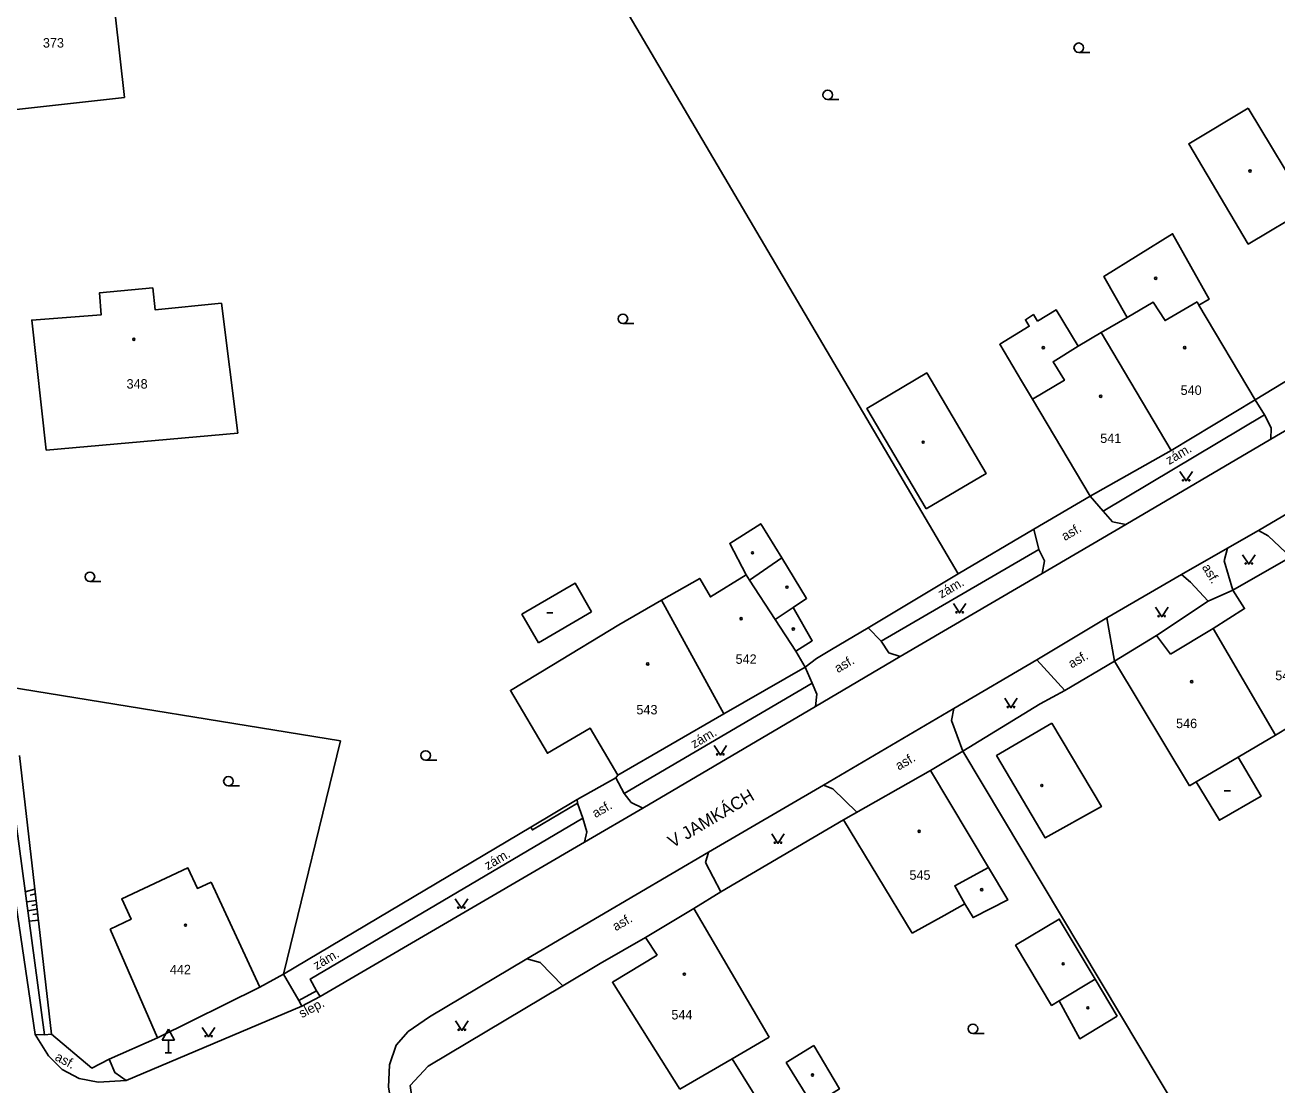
# Model space of a CAD drawing. Extents: x -794191 to -788944, y -1117087 to -1105044.
# Drawn here: x -791770.9 to -791671.4, y -1111196.1 to -1111111.8 of the extents above; entities that cross this region are included whole.
import ezdxf

# ---------------------------------------------------------------- set-up
doc = ezdxf.new("R2010")
doc.units = 0
for name, color, linetype in [('Doplněk polohopisu', 7, 'Continuous'), ('Doplňkové značky', 7, 'Continuous'), ('Hranice - ploty_ zdi', 7, 'Continuous'), ('Komunikace', 7, 'Continuous'), ('Názvy ulic_ silnic_ žel_', 7, 'Continuous'), ('Pomocné popisy', 7, 'Continuous'), ('Stavební objekty', 7, 'Continuous'), ('Výškopis', 7, 'Continuous'), ('Značky druhů budov', 7, 'Continuous'), ('Značky druhů pozemků', 7, 'Continuous'), ('Čísla popisná', 7, 'Continuous')]:
    doc.layers.add(name, color=color, linetype=linetype)

msp = doc.modelspace()

# ---------------------------------------------------------------- linework, layer by layer
at = {"layer": 'Doplněk polohopisu'}
for p, q in [((-791672.43, -1111142.81), (-791673.17, -1111141.61)), ((-791672.43, -1111142.81), (-791685.26, -1111150.45)), ((-791685.26, -1111150.45), (-791686.29, -1111149.26)), ((-791690.36, -1111153.5), (-791690.76, -1111151.88)), ((-791690.36, -1111153.5), (-791702.89, -1111160.8)), ((-791675.37, -1111153.39), (-791675.64, -1111154.4)), ((-791675.64, -1111154.4), (-791674.96, -1111156.75)), ((-791684.96, -1111158.93), (-791684.35, -1111162.37)), ((-791703.92, -1111159.72), (-791702.89, -1111160.8)), ((-791708.38, -1111164.12), (-791708.94, -1111162.86)), ((-791688.31, -1111164.7), (-791690.52, -1111162.27)), ((-791723.32, -1111172.9), (-791708.38, -1111164.12)), ((-791723.32, -1111172.9), (-791723.99, -1111171.66)), ((-791726.61, -1111174.86), (-791727.03, -1111173.65)), ((-791747.77, -1111188.57), (-791749.18, -1111189.35))]:
    msp.add_line(p, q, dxfattribs=at)
for points in [[(-791672.43, -1111142.81), (-791671.89, -1111143.84), (-791671.93, -1111144.74)], [(-791685.26, -1111150.45), (-791684.51, -1111151.3), (-791683.44, -1111151.53)], [(-791672.92, -1111151.99), (-791672.13, -1111152.43), (-791670.28, -1111154.17)], [(-791690.09, -1111155.42), (-791689.93, -1111154.41), (-791690.36, -1111153.5)], [(-791676.9, -1111157.62), (-791678.31, -1111156.09), (-791679.02, -1111155.5)], [(-791702.89, -1111160.8), (-791702.28, -1111161.73), (-791701.4, -1111162.02)], [(-791708.38, -1111164.12), (-791708, -1111164.99), (-791708.13, -1111165.99)], [(-791696.4, -1111169.52), (-791697.3, -1111167.09), (-791697.13, -1111166.13)], [(-791723.32, -1111172.9), (-791722.76, -1111173.62), (-791721.83, -1111174.05)], [(-791704.83, -1111174.38), (-791706.75, -1111172.52), (-791707.49, -1111172.22)], [(-791730.75, -1111175.57), (-791730.61, -1111175.79), (-791727.03, -1111173.65), (-791727.07, -1111173.36)], [(-791747.49, -1111189.03), (-791747.77, -1111188.57), (-791748.27, -1111187.64), (-791726.61, -1111174.86), (-791726.28, -1111175.94), (-791726.48, -1111176.76)], [(-791715.63, -1111180.7), (-791716.85, -1111178.38), (-791716.63, -1111177.57)], [(-791731.07, -1111186.03), (-791730, -1111186.32), (-791728.2, -1111188.19)], [(-791748.95, -1111189.8), (-791749.18, -1111189.35), (-791750.41, -1111187.24)], [(-791770.13, -1111192.05), (-791769.39, -1111192.07), (-791768.83, -1111192.01)], [(-791762.89, -1111195.69), (-791763.8, -1111195.07), (-791764.25, -1111194.01)]]:
    msp.add_lwpolyline(points, dxfattribs=at)
at = {"layer": 'Doplňkové značky'}
for p, q in [((-791759.55, -1111191.624), (-791760.05, -1111192.49)), ((-791759.55, -1111191.624), (-791759.05, -1111192.49)), ((-791760.05, -1111192.49), (-791759.05, -1111192.49)), ((-791759.55, -1111193.49), (-791759.55, -1111192.49)), ((-791759.8, -1111193.49), (-791759.3, -1111193.49))]:
    msp.add_line(p, q, dxfattribs=at)
at = {"layer": 'Hranice - ploty_ zdi'}
for p, q in [((-791728.92, -1111100.89), (-791696.77, -1111155.45)), ((-791673.17, -1111141.61), (-791669.46, -1111139.35)), ((-791690.76, -1111151.88), (-791686.29, -1111149.26)), ((-791674.96, -1111156.75), (-791676.9, -1111157.62)), ((-791676.9, -1111157.62), (-791681.01, -1111160.34)), ((-791703.92, -1111159.72), (-791706.84, -1111161.45)), ((-791708.04, -1111162.17), (-791706.84, -1111161.45)), ((-791708.94, -1111162.86), (-791708.04, -1111162.17)), ((-791688.31, -1111164.7), (-791684.35, -1111162.37)), ((-791745.88, -1111168.7), (-791772.27, -1111164.42)), ((-791688.31, -1111164.7), (-791690.27, -1111165.76)), ((-791690.27, -1111165.76), (-791696.4, -1111169.52)), ((-791771.39, -1111169.87), (-791768.83, -1111192.01)), ((-791698.98, -1111171.07), (-791696.4, -1111169.52)), ((-791675.99, -1111203.64), (-791696.4, -1111169.52)), ((-791723.99, -1111171.66), (-791727.07, -1111173.36)), ((-791705.9, -1111174.98), (-791715.63, -1111180.7)), ((-791717.8, -1111182.03), (-791715.63, -1111180.7)), ((-791721.62, -1111184.33), (-791725.24, -1111186.41)), ((-791728.2, -1111188.19), (-791725.24, -1111186.41)), ((-791765.63, -1111194.72), (-791768.83, -1111192.01))]:
    msp.add_line(p, q, dxfattribs=at)
for points in [[(-791703.92, -1111159.72), (-791696.77, -1111155.45), (-791690.76, -1111151.88)], [(-791752.27, -1111188.29), (-791750.41, -1111187.24), (-791745.88, -1111168.7)], [(-791750.41, -1111187.24), (-791730.75, -1111175.57), (-791727.07, -1111173.36)], [(-791728.2, -1111188.19), (-791738.91, -1111194.56), (-791740.33, -1111196.11), (-791740.04, -1111198.2), (-791724.13, -1111222.86)], [(-791765.63, -1111194.72), (-791764.25, -1111194.01), (-791760.4, -1111192.31)]]:
    msp.add_lwpolyline(points, dxfattribs=at)
at = {"layer": 'Komunikace'}
for p, q in [((-791666.6, -1111141.61), (-791671.93, -1111144.74)), ((-791683.44, -1111151.53), (-791671.93, -1111144.74)), ((-791660.49, -1111144.73), (-791672.92, -1111151.99)), ((-791683.44, -1111151.53), (-791690.09, -1111155.42)), ((-791675.37, -1111153.39), (-791672.92, -1111151.99)), ((-791675.37, -1111153.39), (-791679.02, -1111155.5)), ((-791701.4, -1111162.02), (-791690.09, -1111155.42)), ((-791684.96, -1111158.93), (-791679.02, -1111155.5)), ((-791684.96, -1111158.93), (-791690.52, -1111162.27)), ((-791701.4, -1111162.02), (-791708.13, -1111165.99)), ((-791697.13, -1111166.13), (-791690.52, -1111162.27)), ((-791721.83, -1111174.05), (-791708.13, -1111165.99)), ((-791697.13, -1111166.13), (-791707.49, -1111172.22)), ((-791773.5, -1111169.29), (-791770.13, -1111192.05)), ((-791716.63, -1111177.57), (-791707.49, -1111172.22)), ((-791721.83, -1111174.05), (-791726.48, -1111176.76)), ((-791726.48, -1111176.76), (-791747.49, -1111189.03)), ((-791716.63, -1111177.57), (-791731.07, -1111186.03)), ((-791748.95, -1111189.8), (-791762.89, -1111195.69)), ((-791747.49, -1111189.03), (-791748.95, -1111189.8))]:
    msp.add_line(p, q, dxfattribs=at)
for points in [[(-791741.74, -1111198.12), (-791742.05, -1111196.24), (-791741.97, -1111194.46), (-791741.45, -1111192.9), (-791740.49, -1111191.8), (-791738.8, -1111190.63), (-791731.07, -1111186.03)], [(-791770.13, -1111192.05), (-791769.07, -1111193.75), (-791767.99, -1111194.82), (-791766.64, -1111195.53), (-791765.14, -1111195.83), (-791762.89, -1111195.69)]]:
    msp.add_lwpolyline(points, dxfattribs=at)
at = {"layer": 'Stavební objekty'}
for p, q in [((-791677.64, -1111134.09), (-791673.17, -1111141.61)), ((-791685.42, -1111136.25), (-791679.86, -1111145.64)), ((-791690.87, -1111141.56), (-791686.29, -1111149.26)), ((-791754.03, -1111144.26), (-791769.27, -1111145.6)), ((-791670.74, -1111154.34), (-791674.96, -1111156.75)), ((-791723.74, -1111159.5), (-791720.35, -1111157.54)), ((-791720.35, -1111157.54), (-791715.4, -1111166.56)), ((-791725.91, -1111158.45), (-791730.13, -1111160.92)), ((-791679.91, -1111161.82), (-791676.51, -1111159.79)), ((-791684.35, -1111162.37), (-791681.01, -1111160.34)), ((-791679.91, -1111161.82), (-791681.01, -1111160.34)), ((-791709.68, -1111161.59), (-791708.94, -1111162.86)), ((-791678.39, -1111172.28), (-791684.35, -1111162.37)), ((-791677.87, -1111171.98), (-791674.53, -1111170.01)), ((-791698.98, -1111171.07), (-791705.9, -1111174.98)), ((-791694.38, -1111178.77), (-791698.98, -1111171.07)), ((-791678.39, -1111172.28), (-791677.87, -1111171.98)), ((-791700.44, -1111184), (-791705.9, -1111174.98)), ((-791756.16, -1111179.94), (-791752.27, -1111188.29)), ((-791717.8, -1111182.03), (-791721.62, -1111184.33)), ((-791711.79, -1111192.27), (-791717.8, -1111182.03)), ((-791764.18, -1111183.67), (-791760.4, -1111192.31)), ((-791720.7, -1111185.73), (-791721.62, -1111184.33)), ((-791685.89, -1111187.64), (-791684.13, -1111190.59)), ((-791760.4, -1111192.31), (-791752.27, -1111188.29)), ((-791714.73, -1111193.97), (-791711.79, -1111192.27))]:
    msp.add_line(p, q, dxfattribs=at)
for points in [[(-791763.04, -1111117.59), (-791764.52, -1111104.33), (-791774.61, -1111105.46), (-791773.07, -1111118.69)], [(-791673.72, -1111118.43), (-791678.45, -1111121.26), (-791673.72, -1111129.23), (-791668.93, -1111126.37)], [(-791699.32, -1111150.28), (-791694.56, -1111147.47), (-791699.27, -1111139.48), (-791704.04, -1111142.31)], [(-791689.33, -1111167.3), (-791693.73, -1111169.88), (-791689.86, -1111176.42), (-791685.39, -1111173.94)], [(-791694.38, -1111178.77), (-791697.05, -1111180.22), (-791696.25, -1111181.67), (-791695.59, -1111182.76), (-791692.84, -1111181.35)], [(-791708.25, -1111192.93), (-791710.44, -1111194.28), (-791708.34, -1111197.7), (-791706.21, -1111196.37)]]:
    msp.add_lwpolyline(points, close=True, dxfattribs=at)
for points in [[(-791677.79, -1111133.82), (-791677.64, -1111134.09), (-791676.83, -1111133.61), (-791679.74, -1111128.42), (-791685.19, -1111131.81), (-791683.35, -1111135.06)], [(-791769.27, -1111145.6), (-791770.41, -1111135.28), (-791764.9, -1111134.87), (-791765.03, -1111133.12), (-791760.78, -1111132.71)], [(-791760.78, -1111132.71), (-791760.61, -1111134.45), (-791755.33, -1111133.94), (-791754.03, -1111144.26)], [(-791685.42, -1111136.25), (-791683.35, -1111135.06), (-791681.28, -1111133.86), (-791680.34, -1111135.32), (-791677.79, -1111133.82)], [(-791690.48, -1111135.37), (-791690.8, -1111134.84), (-791691.44, -1111135.25), (-791691.13, -1111135.77), (-791693.47, -1111137.19), (-791691.74, -1111140.1), (-791690.87, -1111141.56)], [(-791687.24, -1111137.36), (-791689, -1111134.46), (-791690.48, -1111135.37)], [(-791690.87, -1111141.56), (-791688.34, -1111140.06), (-791689.24, -1111138.58), (-791687.24, -1111137.36), (-791685.42, -1111136.25)], [(-791673.17, -1111141.61), (-791679.86, -1111145.64), (-791686.29, -1111149.26)], [(-791713.36, -1111155.93), (-791710.8, -1111154.18), (-791712.47, -1111151.46), (-791714.93, -1111153.02), (-791713.63, -1111155.52)], [(-791709.9, -1111158.12), (-791708.82, -1111157.39), (-791710.8, -1111154.18)], [(-791720.35, -1111157.54), (-791717.32, -1111155.8), (-791716.47, -1111157.27), (-791713.63, -1111155.52), (-791713.36, -1111155.93)], [(-791713.36, -1111155.93), (-791711.32, -1111159.07), (-791709.9, -1111158.12)], [(-791725.91, -1111158.45), (-791727.23, -1111156.18), (-791731.45, -1111158.65), (-791730.13, -1111160.92)], [(-791674.96, -1111156.75), (-791674.02, -1111158.2), (-791676.51, -1111159.79), (-791671.55, -1111168.26), (-791674.53, -1111170.01), (-791672.71, -1111173.11), (-791676.01, -1111175.02), (-791677.87, -1111171.98)], [(-791671.55, -1111168.26), (-791664.71, -1111164.14), (-791668.44, -1111157.96)], [(-791709.9, -1111158.12), (-791708.38, -1111160.76), (-791709.68, -1111161.59), (-791711.32, -1111159.07)], [(-791723.83, -1111171.45), (-791726.03, -1111167.7), (-791729.42, -1111169.7), (-791732.36, -1111164.7), (-791729.08, -1111162.72), (-791723.74, -1111159.5)], [(-791708.94, -1111162.86), (-791715.4, -1111166.56), (-791723.83, -1111171.45), (-791723.99, -1111171.66)], [(-791756.16, -1111179.94), (-791757.24, -1111180.44), (-791758, -1111178.81), (-791763.26, -1111181.26), (-791762.51, -1111182.89), (-791764.18, -1111183.67)], [(-791696.25, -1111181.67), (-791697.9, -1111182.58), (-791700.44, -1111184)], [(-791684.13, -1111190.59), (-791687.12, -1111192.38), (-791688.75, -1111189.37), (-791689.35, -1111189.73), (-791692.21, -1111184.95), (-791688.74, -1111182.88), (-791685.89, -1111187.64)], [(-791720.7, -1111185.73), (-791724.26, -1111187.9), (-791718.9, -1111196.38)], [(-791685.89, -1111187.64), (-791688.75, -1111189.37)], [(-791718.9, -1111196.38), (-791714.73, -1111193.97), (-791712.26, -1111197.98), (-791716.27, -1111200.52)]]:
    msp.add_lwpolyline(points, dxfattribs=at)
at = {"layer": 'Výškopis'}
for p, q in [((-791769.39, -1111192.07), (-791772.41, -1111169.58)), ((-791770.92, -1111180.71), (-791770.16, -1111180.51)), ((-791770.12, -1111180.86), (-791770.53, -1111180.98)), ((-791770.81, -1111181.5), (-791770.06, -1111181.4)), ((-791770.02, -1111181.71), (-791770.41, -1111181.8)), ((-791769.98, -1111182.09), (-791770.71, -1111182.23)), ((-791769.93, -1111182.46), (-791770.31, -1111182.52)), ((-791770.6, -1111183.05), (-791769.88, -1111182.97))]:
    msp.add_line(p, q, dxfattribs=at)
at = {"layer": 'Značky druhů budov'}
for p, q in [((-791729.48, -1111158.55), (-791728.98, -1111158.55)), ((-791675.64, -1111172.69), (-791675.14, -1111172.69))]:
    msp.add_line(p, q, dxfattribs=at)
for centre in [(-791673.58, -1111123.43), (-791681.08, -1111131.96), (-791762.29, -1111136.81), (-791690.01, -1111137.47), (-791678.77, -1111137.46), (-791685.45, -1111141.33), (-791699.56, -1111144.98), (-791713.12, -1111153.77), (-791710.39, -1111156.5), (-791714.03, -1111159), (-791709.88, -1111159.83), (-791721.45, -1111162.6), (-791678.22, -1111164.01), (-791690.13, -1111172.26), (-791699.88, -1111175.9), (-791694.91, -1111180.54), (-791758.19, -1111183.36), (-791688.43, -1111186.43), (-791718.54, -1111187.25), (-791686.47, -1111189.93), (-791708.36, -1111195.27)]:
    msp.add_circle(centre, 0.0875, dxfattribs=at)
at = {"layer": 'Značky druhů pozemků'}
for p, q in [((-791687.2, -1111114.005), (-791686.325, -1111114.005)), ((-791707.15, -1111117.755), (-791706.275, -1111117.755)), ((-791723.42, -1111135.545), (-791722.545, -1111135.545)), ((-791765.78, -1111156.045), (-791764.905, -1111156.045)), ((-791739.1, -1111170.245), (-791738.225, -1111170.245)), ((-791754.78, -1111172.295), (-791753.905, -1111172.295)), ((-791695.6, -1111191.965), (-791694.725, -1111191.965))]:
    msp.add_line(p, q, dxfattribs=at)
for points in [[(-791679.16, -1111147.31), (-791678.66, -1111148.06), (-791678.16, -1111147.31)], [(-791674.18, -1111153.92), (-791673.68, -1111154.67), (-791673.18, -1111153.92)], [(-791697.16, -1111157.79), (-791696.66, -1111158.54), (-791696.16, -1111157.79)], [(-791681.1, -1111158.1), (-791680.6, -1111158.85), (-791680.1, -1111158.1)], [(-791693.08, -1111165.33), (-791692.58, -1111166.08), (-791692.08, -1111165.33)], [(-791716.18, -1111169.09), (-791715.68, -1111169.84), (-791715.18, -1111169.09)], [(-791711.6, -1111176.11), (-791711.1, -1111176.86), (-791710.6, -1111176.11)], [(-791736.76, -1111181.27), (-791736.26, -1111182.02), (-791735.76, -1111181.27)], [(-791756.85, -1111191.48), (-791756.35, -1111192.23), (-791755.85, -1111191.48)], [(-791736.72, -1111190.97), (-791736.22, -1111191.72), (-791735.72, -1111190.97)]]:
    msp.add_lwpolyline(points, dxfattribs=at)
for centre, radius in [((-791687.2, -1111113.63), 0.375), ((-791707.15, -1111117.38), 0.375), ((-791723.42, -1111135.17), 0.375), ((-791678.91, -1111148.01), 0.05), ((-791678.41, -1111148.01), 0.05), ((-791673.93, -1111154.62), 0.05), ((-791673.43, -1111154.62), 0.05), ((-791765.78, -1111155.67), 0.375), ((-791696.91, -1111158.49), 0.05), ((-791696.41, -1111158.49), 0.05), ((-791680.85, -1111158.8), 0.05), ((-791680.35, -1111158.8), 0.05), ((-791692.831, -1111166.03), 0.05), ((-791692.331, -1111166.03), 0.05), ((-791739.1, -1111169.87), 0.375), ((-791715.93, -1111169.79), 0.05), ((-791715.43, -1111169.79), 0.05), ((-791754.78, -1111171.92), 0.375), ((-791711.35, -1111176.81), 0.05), ((-791710.85, -1111176.81), 0.05), ((-791736.51, -1111181.97), 0.05), ((-791736.01, -1111181.97), 0.05), ((-791736.47, -1111191.67), 0.05), ((-791735.97, -1111191.67), 0.05), ((-791695.6, -1111191.59), 0.375), ((-791756.6, -1111192.18), 0.05), ((-791756.1, -1111192.18), 0.05)]:
    msp.add_circle(centre, radius, dxfattribs=at)

# ---------------------------------------------------------------- texts
at = {"layer": 'Názvy ulic_ silnic_ žel_'}
msp.add_text('V JAMKÁCH', height=1, rotation=30.62859, dxfattribs=at).set_placement((-791719.47, -1111177.25))
at = {"layer": 'Pomocné popisy'}
for s, rotation, p in [('zám.', 30.77293, (-791680.01, -1111146.8)), ('asf.', 30.32603, (-791688.3, -1111152.84)), ('asf.', 301.06376, (-791677.43, -1111154.91)), ('zám.', 30.22515, (-791698.11, -1111157.41)), ('asf.', 30.53618, (-791706.34, -1111163.34)), ('asf.', 30.23345, (-791687.76, -1111162.97)), ('zám.', 30.44208, (-791717.76, -1111169.33)), ('asf.', 30.23345, (-791701.5, -1111171.08)), ('asf.', 30.23345, (-791725.6, -1111174.86)), ('zám.', 30.54178, (-791734.17, -1111179)), ('asf.', 30.23345, (-791723.99, -1111183.85)), ('zám.', 30.54178, (-791747.77, -1111186.94)), ('slep.', 27.80704, (-791748.94, -1111190.76)), ('asf.', 332.25896, (-791768.63, -1111194.05))]:
    msp.add_text(s, height=0.75, rotation=rotation, dxfattribs=at).set_placement(p)
at = {"layer": 'Čísla popisná'}
for s, p in [('373', (-791769.52, -1111113.62)), ('348', (-791762.87, -1111140.72)), ('540', (-791679.1, -1111141.22)), ('541', (-791685.49, -1111145.04)), ('542', (-791714.47, -1111162.59)), ('547', (-791671.58, -1111163.89)), ('543', (-791722.35, -1111166.61)), ('546', (-791679.46, -1111167.7)), ('545', (-791700.65, -1111179.75)), ('442', (-791759.43, -1111187.26)), ('544', (-791719.57, -1111190.85))]:
    msp.add_text(s, height=0.75, dxfattribs=at).set_placement(p)

doc.saveas('drawing.dxf')
